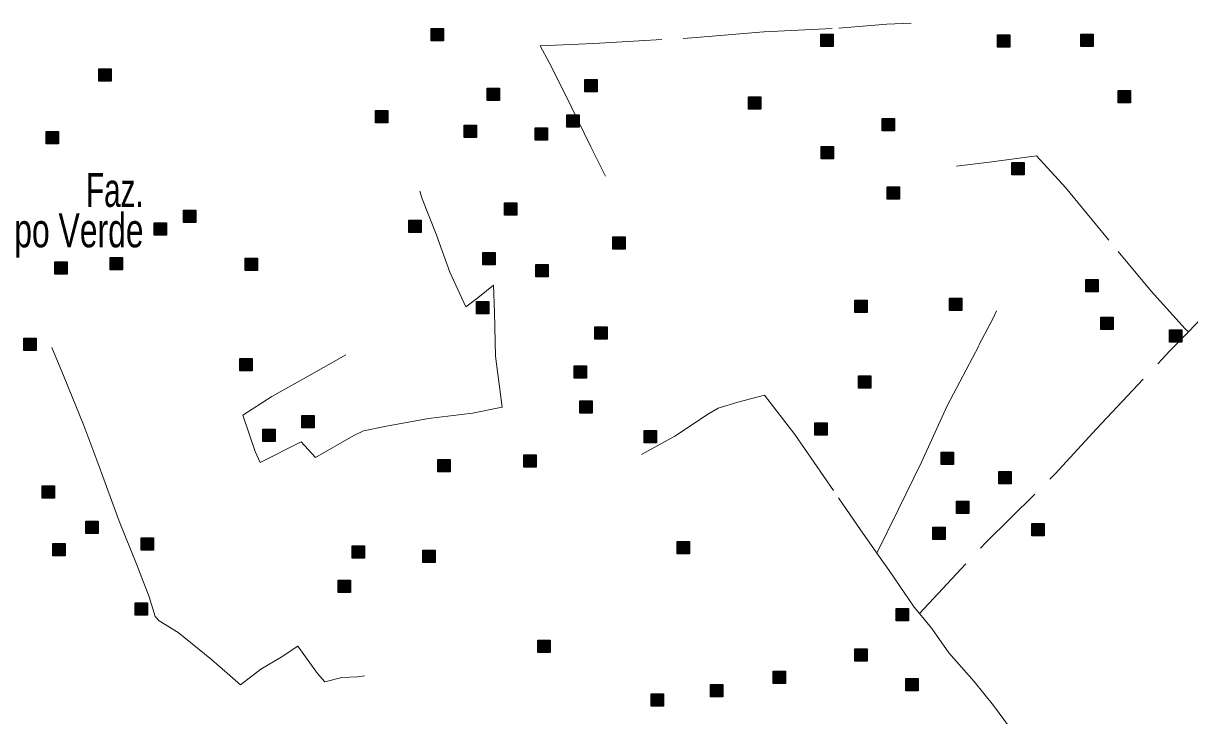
# Model space of a CAD drawing. Extents: x 445.6 to 500, y 8618.1 to 8673.4.
# Drawn here: x 477.42 to 482.9, y 8636.73 to 8639.98 of the extents above; entities that cross this region are included whole.
import ezdxf
from ezdxf.enums import TextEntityAlignment as Align

# ---------------------------------------------------------------- set-up
doc = ezdxf.new("R2010")
doc.units = 0
doc.header["$LTSCALE"] = 0.064
doc.linetypes.add('DOT_DASHED', pattern=[7.7, 5, -1.2, 0.3, -1.2])
doc.layers.add('2', color=7, linetype='Continuous', lineweight=25)
doc.layers.add('22', color=7, linetype='DOT_DASHED', lineweight=13)
doc.layers.add('61', color=7, linetype='Continuous')

msp = doc.modelspace()

# ---------------------------------------------------------------- hatches: boundary and pattern name
at = {"layer": '2'}
for points in [[(479.3365, 8639.9582), (479.3945, 8639.9582), (479.3945, 8639.9002), (479.3365, 8639.9002)], [(481.1681, 8639.9311), (481.2261, 8639.9311), (481.2261, 8639.8731), (481.1681, 8639.8731)], [(481.999, 8639.9277), (482.057, 8639.9277), (482.057, 8639.8697), (481.999, 8639.8697)], [(482.3908, 8639.9311), (482.4488, 8639.9311), (482.4488, 8639.8731), (482.3908, 8639.8731)], [(477.7743, 8639.769), (477.8323, 8639.769), (477.8323, 8639.711), (477.7743, 8639.711)], [(480.0593, 8639.7177), (480.1173, 8639.7177), (480.1173, 8639.6597), (480.0593, 8639.6597)], [(479.5999, 8639.6771), (479.6579, 8639.6771), (479.6579, 8639.6191), (479.5999, 8639.6191)], [(482.5664, 8639.6669), (482.6244, 8639.6669), (482.6244, 8639.6089), (482.5664, 8639.6089)], [(480.8283, 8639.6368), (480.8863, 8639.6368), (480.8863, 8639.5788), (480.8283, 8639.5788)], [(479.0748, 8639.572), (479.1328, 8639.572), (479.1328, 8639.514), (479.0748, 8639.514)], [(479.9743, 8639.5517), (480.0323, 8639.5517), (480.0323, 8639.4937), (479.9743, 8639.4937)], [(481.4566, 8639.5352), (481.5146, 8639.5352), (481.5146, 8639.4772), (481.4566, 8639.4772)], [(479.4919, 8639.5043), (479.5499, 8639.5043), (479.5499, 8639.4463), (479.4919, 8639.4463)], [(479.8263, 8639.4907), (479.8843, 8639.4907), (479.8843, 8639.4327), (479.8263, 8639.4327)], [(477.5278, 8639.4742), (477.5858, 8639.4742), (477.5858, 8639.4162), (477.5278, 8639.4162)], [(481.1695, 8639.403), (481.2275, 8639.403), (481.2275, 8639.345), (481.1695, 8639.345)], [(482.0655, 8639.3279), (482.1235, 8639.3279), (482.1235, 8639.2699), (482.0655, 8639.2699)], [(481.4802, 8639.2133), (481.5382, 8639.2133), (481.5382, 8639.1553), (481.4802, 8639.1553)], [(478.1729, 8639.1049), (478.2309, 8639.1049), (478.2309, 8639.0469), (478.1729, 8639.0469)], [(479.681, 8639.1384), (479.739, 8639.1384), (479.739, 8639.0804), (479.681, 8639.0804)], [(478.0344, 8639.044), (478.0924, 8639.044), (478.0924, 8638.986), (478.0344, 8638.986)], [(479.2318, 8639.0571), (479.2898, 8639.0571), (479.2898, 8638.9991), (479.2318, 8638.9991)], [(480.1908, 8638.9785), (480.2488, 8638.9785), (480.2488, 8638.9205), (480.1908, 8638.9205)], [(477.8284, 8638.8813), (477.8864, 8638.8813), (477.8864, 8638.8233), (477.8284, 8638.8233)], [(478.4634, 8638.878), (478.5214, 8638.878), (478.5214, 8638.82), (478.4634, 8638.82)], [(479.5797, 8638.9046), (479.6377, 8638.9046), (479.6377, 8638.8466), (479.5797, 8638.8466)], [(477.5683, 8638.861), (477.6263, 8638.861), (477.6263, 8638.803), (477.5683, 8638.803)], [(479.8289, 8638.8496), (479.8869, 8638.8496), (479.8869, 8638.7916), (479.8289, 8638.7916)], [(482.4138, 8638.7784), (482.4718, 8638.7784), (482.4718, 8638.7204), (482.4138, 8638.7204)], [(479.5493, 8638.6743), (479.6073, 8638.6743), (479.6073, 8638.6163), (479.5493, 8638.6163)], [(481.3282, 8638.6814), (481.3862, 8638.6814), (481.3862, 8638.6234), (481.3282, 8638.6234)], [(481.7727, 8638.6912), (481.8307, 8638.6912), (481.8307, 8638.6332), (481.7727, 8638.6332)], [(482.4848, 8638.602), (482.5428, 8638.602), (482.5428, 8638.544), (482.4848, 8638.544)], [(480.1066, 8638.5561), (480.1646, 8638.5561), (480.1646, 8638.4981), (480.1066, 8638.4981)], [(477.4231, 8638.5019), (477.4811, 8638.5019), (477.4811, 8638.4439), (477.4231, 8638.4439)], [(482.8072, 8638.5411), (482.8652, 8638.5411), (482.8652, 8638.4831), (482.8072, 8638.4831)], [(478.438, 8638.4066), (478.496, 8638.4066), (478.496, 8638.3486), (478.438, 8638.3486)], [(480.0087, 8638.3731), (480.0667, 8638.3731), (480.0667, 8638.3151), (480.0087, 8638.3151)], [(481.3454, 8638.3262), (481.4034, 8638.3262), (481.4034, 8638.2682), (481.3454, 8638.2682)], [(480.0352, 8638.2087), (480.0932, 8638.2087), (480.0932, 8638.1507), (480.0352, 8638.1507)], [(478.7285, 8638.1394), (478.7865, 8638.1394), (478.7865, 8638.0814), (478.7285, 8638.0814)], [(478.5461, 8638.075), (478.6041, 8638.075), (478.6041, 8638.017), (478.5461, 8638.017)], [(480.3385, 8638.0682), (480.3965, 8638.0682), (480.3965, 8638.0102), (480.3385, 8638.0102)], [(481.1404, 8638.1039), (481.1984, 8638.1039), (481.1984, 8638.0459), (481.1404, 8638.0459)], [(479.7723, 8637.9538), (479.8303, 8637.9538), (479.8303, 8637.8958), (479.7723, 8637.8958)], [(481.7343, 8637.9666), (481.7923, 8637.9666), (481.7923, 8637.9086), (481.7343, 8637.9086)], [(479.3678, 8637.9316), (479.4258, 8637.9316), (479.4258, 8637.8736), (479.3678, 8637.8736)], [(482.0049, 8637.876), (482.0629, 8637.876), (482.0629, 8637.818), (482.0049, 8637.818)], [(477.5085, 8637.8092), (477.5665, 8637.8092), (477.5665, 8637.7512), (477.5085, 8637.7512)], [(481.8054, 8637.7371), (481.8634, 8637.7371), (481.8634, 8637.6791), (481.8054, 8637.6791)], [(477.7136, 8637.6424), (477.7716, 8637.6424), (477.7716, 8637.5844), (477.7136, 8637.5844)], [(481.6946, 8637.6148), (481.7526, 8637.6148), (481.7526, 8637.5568), (481.6946, 8637.5568)], [(482.1601, 8637.6315), (482.2181, 8637.6315), (482.2181, 8637.5735), (482.1601, 8637.5735)], [(477.974, 8637.5646), (478.032, 8637.5646), (478.032, 8637.5066), (477.974, 8637.5066)], [(477.5584, 8637.5368), (477.6164, 8637.5368), (477.6164, 8637.4788), (477.5584, 8637.4788)], [(478.966, 8637.5257), (479.024, 8637.5257), (479.024, 8637.4677), (478.966, 8637.4677)], [(479.2977, 8637.5066), (479.3557, 8637.5066), (479.3557, 8637.4486), (479.2977, 8637.4486)], [(480.4926, 8637.5471), (480.5506, 8637.5471), (480.5506, 8637.4891), (480.4926, 8637.4891)], [(478.8995, 8637.3645), (478.9575, 8637.3645), (478.9575, 8637.3065), (478.8995, 8637.3065)], [(477.9463, 8637.2589), (478.0043, 8637.2589), (478.0043, 8637.2009), (477.9463, 8637.2009)], [(481.5228, 8637.2313), (481.5808, 8637.2313), (481.5808, 8637.1733), (481.5228, 8637.1733)], [(479.8389, 8637.0829), (479.8969, 8637.0829), (479.8969, 8637.0249), (479.8389, 8637.0249)], [(481.3288, 8637.0423), (481.3868, 8637.0423), (481.3868, 8636.9843), (481.3288, 8636.9843)], [(480.9449, 8636.9368), (481.0029, 8636.9368), (481.0029, 8636.8788), (480.9449, 8636.8788)], [(481.5671, 8636.9033), (481.6251, 8636.9033), (481.6251, 8636.8453), (481.5671, 8636.8453)], [(480.6501, 8636.8745), (480.7081, 8636.8745), (480.7081, 8636.8165), (480.6501, 8636.8165)], [(480.3708, 8636.8311), (480.4288, 8636.8311), (480.4288, 8636.7731), (480.3708, 8636.7731)]]:
    msp.add_hatch(color=256, dxfattribs=at).paths.add_polyline_path(points)

# ---------------------------------------------------------------- linework, layer by layer
for points in [[(479.3365, 8639.9582), (479.3945, 8639.9582), (479.3945, 8639.9002), (479.3365, 8639.9002)], [(481.1681, 8639.9311), (481.2261, 8639.9311), (481.2261, 8639.8731), (481.1681, 8639.8731)], [(481.999, 8639.9277), (482.057, 8639.9277), (482.057, 8639.8697), (481.999, 8639.8697)], [(482.3908, 8639.9311), (482.4488, 8639.9311), (482.4488, 8639.8731), (482.3908, 8639.8731)], [(477.7743, 8639.769), (477.8323, 8639.769), (477.8323, 8639.711), (477.7743, 8639.711)], [(480.0593, 8639.7177), (480.1173, 8639.7177), (480.1173, 8639.6597), (480.0593, 8639.6597)], [(479.5999, 8639.6771), (479.6579, 8639.6771), (479.6579, 8639.6191), (479.5999, 8639.6191)], [(482.5664, 8639.6669), (482.6244, 8639.6669), (482.6244, 8639.6089), (482.5664, 8639.6089)], [(480.8283, 8639.6368), (480.8863, 8639.6368), (480.8863, 8639.5788), (480.8283, 8639.5788)], [(479.0748, 8639.572), (479.1328, 8639.572), (479.1328, 8639.514), (479.0748, 8639.514)], [(479.9743, 8639.5517), (480.0323, 8639.5517), (480.0323, 8639.4937), (479.9743, 8639.4937)], [(481.4566, 8639.5352), (481.5146, 8639.5352), (481.5146, 8639.4772), (481.4566, 8639.4772)], [(479.4919, 8639.5043), (479.5499, 8639.5043), (479.5499, 8639.4463), (479.4919, 8639.4463)], [(479.8263, 8639.4907), (479.8843, 8639.4907), (479.8843, 8639.4327), (479.8263, 8639.4327)], [(477.5278, 8639.4742), (477.5858, 8639.4742), (477.5858, 8639.4162), (477.5278, 8639.4162)], [(481.1695, 8639.403), (481.2275, 8639.403), (481.2275, 8639.345), (481.1695, 8639.345)], [(482.0655, 8639.3279), (482.1235, 8639.3279), (482.1235, 8639.2699), (482.0655, 8639.2699)], [(481.4802, 8639.2133), (481.5382, 8639.2133), (481.5382, 8639.1553), (481.4802, 8639.1553)], [(478.1729, 8639.1049), (478.2309, 8639.1049), (478.2309, 8639.0469), (478.1729, 8639.0469)], [(479.681, 8639.1384), (479.739, 8639.1384), (479.739, 8639.0804), (479.681, 8639.0804)], [(478.0344, 8639.044), (478.0924, 8639.044), (478.0924, 8638.986), (478.0344, 8638.986)], [(479.2318, 8639.0571), (479.2898, 8639.0571), (479.2898, 8638.9991), (479.2318, 8638.9991)], [(480.1908, 8638.9785), (480.2488, 8638.9785), (480.2488, 8638.9205), (480.1908, 8638.9205)], [(477.8284, 8638.8813), (477.8864, 8638.8813), (477.8864, 8638.8233), (477.8284, 8638.8233)], [(478.4634, 8638.878), (478.5214, 8638.878), (478.5214, 8638.82), (478.4634, 8638.82)], [(479.5797, 8638.9046), (479.6377, 8638.9046), (479.6377, 8638.8466), (479.5797, 8638.8466)], [(477.5683, 8638.861), (477.6263, 8638.861), (477.6263, 8638.803), (477.5683, 8638.803)], [(479.8289, 8638.8496), (479.8869, 8638.8496), (479.8869, 8638.7916), (479.8289, 8638.7916)], [(482.4138, 8638.7784), (482.4718, 8638.7784), (482.4718, 8638.7204), (482.4138, 8638.7204)], [(479.5493, 8638.6743), (479.6073, 8638.6743), (479.6073, 8638.6163), (479.5493, 8638.6163)], [(481.3282, 8638.6814), (481.3862, 8638.6814), (481.3862, 8638.6234), (481.3282, 8638.6234)], [(481.7727, 8638.6912), (481.8307, 8638.6912), (481.8307, 8638.6332), (481.7727, 8638.6332)], [(482.4848, 8638.602), (482.5428, 8638.602), (482.5428, 8638.544), (482.4848, 8638.544)], [(480.1066, 8638.5561), (480.1646, 8638.5561), (480.1646, 8638.4981), (480.1066, 8638.4981)], [(477.4231, 8638.5019), (477.4811, 8638.5019), (477.4811, 8638.4439), (477.4231, 8638.4439)], [(482.8072, 8638.5411), (482.8652, 8638.5411), (482.8652, 8638.4831), (482.8072, 8638.4831)], [(478.438, 8638.4066), (478.496, 8638.4066), (478.496, 8638.3486), (478.438, 8638.3486)], [(480.0087, 8638.3731), (480.0667, 8638.3731), (480.0667, 8638.3151), (480.0087, 8638.3151)], [(481.3454, 8638.3262), (481.4034, 8638.3262), (481.4034, 8638.2682), (481.3454, 8638.2682)], [(480.0352, 8638.2087), (480.0932, 8638.2087), (480.0932, 8638.1507), (480.0352, 8638.1507)], [(478.7285, 8638.1394), (478.7865, 8638.1394), (478.7865, 8638.0814), (478.7285, 8638.0814)], [(478.5461, 8638.075), (478.6041, 8638.075), (478.6041, 8638.017), (478.5461, 8638.017)], [(480.3385, 8638.0682), (480.3965, 8638.0682), (480.3965, 8638.0102), (480.3385, 8638.0102)], [(481.1404, 8638.1039), (481.1984, 8638.1039), (481.1984, 8638.0459), (481.1404, 8638.0459)], [(479.7723, 8637.9538), (479.8303, 8637.9538), (479.8303, 8637.8958), (479.7723, 8637.8958)], [(481.7343, 8637.9666), (481.7923, 8637.9666), (481.7923, 8637.9086), (481.7343, 8637.9086)], [(479.3678, 8637.9316), (479.4258, 8637.9316), (479.4258, 8637.8736), (479.3678, 8637.8736)], [(482.0049, 8637.876), (482.0629, 8637.876), (482.0629, 8637.818), (482.0049, 8637.818)], [(477.5085, 8637.8092), (477.5665, 8637.8092), (477.5665, 8637.7512), (477.5085, 8637.7512)], [(481.8054, 8637.7371), (481.8634, 8637.7371), (481.8634, 8637.6791), (481.8054, 8637.6791)], [(477.7136, 8637.6424), (477.7716, 8637.6424), (477.7716, 8637.5844), (477.7136, 8637.5844)], [(481.6946, 8637.6148), (481.7526, 8637.6148), (481.7526, 8637.5568), (481.6946, 8637.5568)], [(482.1601, 8637.6315), (482.2181, 8637.6315), (482.2181, 8637.5735), (482.1601, 8637.5735)], [(477.974, 8637.5646), (478.032, 8637.5646), (478.032, 8637.5066), (477.974, 8637.5066)], [(477.5584, 8637.5368), (477.6164, 8637.5368), (477.6164, 8637.4788), (477.5584, 8637.4788)], [(478.966, 8637.5257), (479.024, 8637.5257), (479.024, 8637.4677), (478.966, 8637.4677)], [(479.2977, 8637.5066), (479.3557, 8637.5066), (479.3557, 8637.4486), (479.2977, 8637.4486)], [(480.4926, 8637.5471), (480.5506, 8637.5471), (480.5506, 8637.4891), (480.4926, 8637.4891)], [(478.8995, 8637.3645), (478.9575, 8637.3645), (478.9575, 8637.3065), (478.8995, 8637.3065)], [(477.9463, 8637.2589), (478.0043, 8637.2589), (478.0043, 8637.2009), (477.9463, 8637.2009)], [(481.5228, 8637.2313), (481.5808, 8637.2313), (481.5808, 8637.1733), (481.5228, 8637.1733)], [(479.8389, 8637.0829), (479.8969, 8637.0829), (479.8969, 8637.0249), (479.8389, 8637.0249)], [(481.3288, 8637.0423), (481.3868, 8637.0423), (481.3868, 8636.9843), (481.3288, 8636.9843)], [(480.9449, 8636.9368), (481.0029, 8636.9368), (481.0029, 8636.8788), (480.9449, 8636.8788)], [(481.5671, 8636.9033), (481.6251, 8636.9033), (481.6251, 8636.8453), (481.5671, 8636.8453)], [(480.6501, 8636.8745), (480.7081, 8636.8745), (480.7081, 8636.8165), (480.6501, 8636.8165)], [(480.3708, 8636.8311), (480.4288, 8636.8311), (480.4288, 8636.7731), (480.3708, 8636.7731)]]:
    msp.add_lwpolyline(points, close=True, dxfattribs=at)
at = {"layer": '22'}
for points in [[(480.1567, 8639.2635), (480.087, 8639.4027), (479.9632, 8639.656), (479.8908, 8639.7977), (479.8485, 8639.8761), (480.1021, 8639.8881), (480.5822, 8639.9153), (480.9023, 8639.9424), (481.2526, 8639.9605), (481.479, 8639.9786), (481.5924, 8639.9825)], [(482.8958, 8638.5327), (483.0176, 8638.6588), (483.3038, 8638.9561), (483.6568, 8639.3137), (483.9678, 8639.6328)], [(481.8061, 8639.3108), (481.9723, 8639.331), (482.1813, 8639.3604), (482.3184, 8639.2104), (482.5664, 8638.9105), (482.721, 8638.7232), (482.8809, 8638.5472), (482.8958, 8638.5327)], [(478.9358, 8638.425), (478.7722, 8638.3321), (478.588, 8638.2278), (478.4513, 8638.1406), (478.5102, 8637.97), (478.533, 8637.9188), (478.7266, 8638.0155), (478.793, 8637.9415), (478.9734, 8638.0458), (479.019, 8638.0666), (479.1272, 8638.0894), (479.3246, 8638.1254), (479.5305, 8638.1505), (479.6709, 8638.1789), (479.6387, 8638.4178), (479.6349, 8638.6225), (479.6295, 8638.7524), (479.5555, 8638.6918), (479.5004, 8638.6501), (479.4245, 8638.8131), (479.3599, 8638.9913), (479.2952, 8639.1575), (479.2838, 8639.193)], [(481.4315, 8637.4925), (481.5333, 8637.6991), (481.6409, 8637.9205), (481.7615, 8638.1842), (481.9116, 8638.4691), (481.9769, 8638.5929), (481.9946, 8638.6303)], [(481.6317, 8637.2077), (481.9456, 8637.5442), (482.2704, 8637.8647), (482.4637, 8638.0771), (482.8088, 8638.4426), (482.8958, 8638.5327)], [(477.5538, 8638.4587), (477.6117, 8638.3188), (477.7041, 8638.0921), (477.7648, 8637.9286), (477.8044, 8637.8232), (477.8709, 8637.642), (477.9528, 8637.4364), (478.0108, 8637.2861), (478.04, 8637.1949), (478.0585, 8637.1739), (478.1483, 8637.1185), (478.304, 8636.992), (478.4413, 8636.8733), (478.5364, 8636.9471), (478.6314, 8637.0025), (478.7106, 8637.0552), (478.803, 8636.926), (478.8373, 8636.8865), (478.9165, 8636.9076), (478.9905, 8636.9102), (479.0243, 8636.9155)], [(480.3257, 8637.9555), (480.4829, 8638.0417), (480.6404, 8638.1465), (480.6854, 8638.174), (480.7779, 8638.2015), (480.903, 8638.2339), (481.0455, 8638.0492), (481.2506, 8637.752), (481.3406, 8637.6221), (481.4315, 8637.4925)], [(481.4315, 8637.4925), (481.4893, 8637.4101), (481.6069, 8637.2378), (481.6317, 8637.2077)], [(481.6317, 8637.2077), (481.6894, 8637.1379), (481.7694, 8637.023), (481.8895, 8636.8882), (481.9795, 8636.7758), (482.1104, 8636.5994), (482.2405, 8636.4121), (482.3705, 8636.2248), (482.4886, 8636.0558), (482.5586, 8635.9484), (482.6136, 8635.8585), (482.6317, 8635.8217)]]:
    msp.add_lwpolyline(points, dxfattribs=at)

# ---------------------------------------------------------------- texts
at = {"layer": '61'}
for s, width, p in [('Faz.', 0.65, (477.9852, 8639.1197)), ('Campo Verde', 0.7, (477.9852, 8638.9297))]:
    msp.add_text(s, height=0.16, dxfattribs=dict(at, width=width)).set_placement(p, align=Align.RIGHT)

doc.saveas('drawing.dxf')
